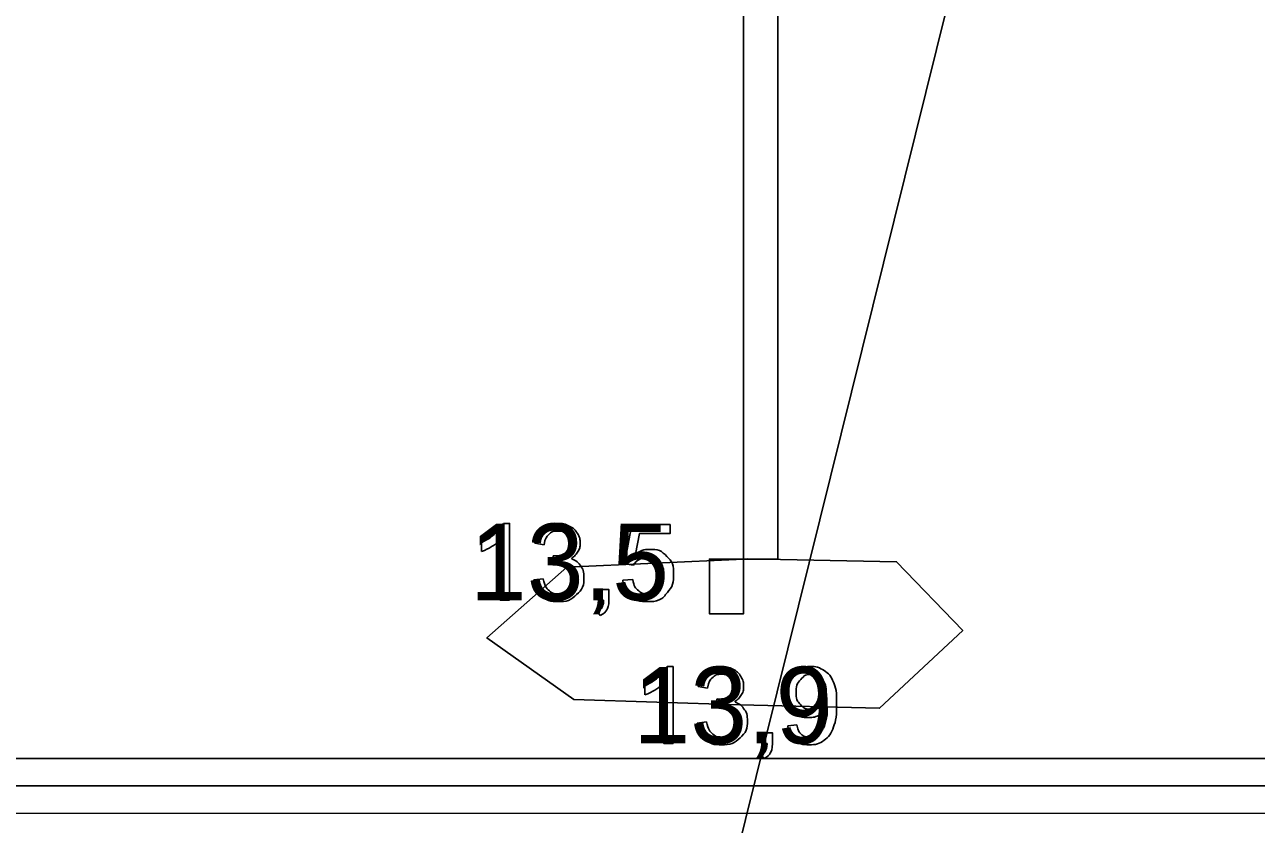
# Model space of a CAD drawing. Extents: x 700746 to 706058, y 6570320 to 6580460.
# Drawn here: x 705159 to 705249.1, y 6575747.1 to 6575805.5 of the extents above; entities that cross this region are included whole.
import ezdxf

# ---------------------------------------------------------------- set-up
doc = ezdxf.new("R2010")
doc.units = 0
for name, color, linetype in [('GEOLPUNKT', 7, 'Continuous'), ('illumineerimisjooned', 7, 'Continuous'), ('PIIR', 7, 'Continuous'), ('Plokid', 7, 'Continuous'), ('Täide', 7, 'Continuous'), ('vahekiht', 7, 'Continuous')]:
    doc.layers.add(name, color=color, linetype=linetype)

msp = doc.modelspace()

# ---------------------------------------------------------------- linework, layer by layer
at = {"layer": 'GEOLPUNKT'}
for points in [[(705211.592, 6575901.461), (705211.592, 6575762.461)], [(705194.031, 6575769.07), (705194.474, 6575769.07), (705194.474, 6575763.449)], [(705203.527, 6575766.014), (705202.882, 6575766.099), (705203.424, 6575768.976), (705206.207, 6575768.976), (705206.207, 6575768.319), (705203.974, 6575768.319), (705203.672, 6575766.816)], [(705192.412, 6575767), (705192.412, 6575767.665)], [(705194.474, 6575763.449), (705193.787, 6575763.449), (705193.787, 6575767.829)], [(705196.996, 6575767.495), (705196.309, 6575767.619)], [(705197.596, 6575766.104), (705197.673, 6575766.705)], [(705196.241, 6575764.934), (705196.928, 6575765.024)], [(705202.759, 6575764.917), (705203.48, 6575764.977)], [(705200.957, 6575763.449), (705200.957, 6575764.23), (705201.738, 6575764.23), (705201.738, 6575763.449)], [(705201.346, 6575763.449), (705200.957, 6575763.449)], [(705201.103, 6575762.339), (705200.91, 6575762.634)], [(705205.987, 6575758.6), (705206.43, 6575758.6), (705206.43, 6575752.979)], [(705204.369, 6575756.53), (705204.369, 6575757.195)], [(705206.43, 6575752.979), (705205.743, 6575752.979), (705205.743, 6575757.359)], [(705208.953, 6575757.025), (705208.266, 6575757.149)], [(705209.553, 6575755.634), (705209.629, 6575756.235)], [(705208.197, 6575754.464), (705208.885, 6575754.554)], [(705212.914, 6575752.979), (705212.914, 6575753.76), (705213.695, 6575753.76), (705213.695, 6575752.979)], [(705214.817, 6575754.276), (705215.479, 6575754.336)], [(705213.302, 6575752.979), (705212.914, 6575752.979)], [(705213.059, 6575751.869), (705212.867, 6575752.163)]]:
    msp.add_lwpolyline(points, dxfattribs=at)
for points in [[(705211.592, 6575812.961), (705214.092, 6575812.961), (705214.092, 6575766.461), (705211.592, 6575766.461)], [(705211.592, 6575766.461), (705209.092, 6575766.461), (705209.092, 6575762.461), (705211.592, 6575762.461)]]:
    msp.add_lwpolyline(points, close=True, dxfattribs=at)
for points in [[(705192.412, 6575767.665), (705192.989, 6575767.936), (705193.42, 6575768.322), (705193.852, 6575768.707), (705194.031, 6575769.07)], [(705196.309, 6575767.619), (705196.435, 6575768.31), (705196.883, 6575768.69), (705197.33, 6575769.07), (705197.995, 6575769.07), (705198.453, 6575769.07), (705198.839, 6575768.874), (705199.225, 6575768.677), (705199.43, 6575768.338), (705199.634, 6575767.999), (705199.634, 6575767.617), (705199.634, 6575767.255), (705199.439, 6575766.957), (705199.245, 6575766.66), (705198.863, 6575766.485), (705199.359, 6575766.37), (705199.633, 6575766.009), (705199.907, 6575765.649), (705199.907, 6575765.107), (705199.907, 6575764.374), (705199.373, 6575763.864), (705198.838, 6575763.355), (705198.021, 6575763.355), (705197.284, 6575763.355), (705196.797, 6575763.795), (705196.31, 6575764.234), (705196.241, 6575764.934)], [(705197.673, 6575766.705), (705197.742, 6575766.698), (705197.784, 6575766.698), (705198.223, 6575766.698), (705198.574, 6575766.927), (705198.926, 6575767.156), (705198.926, 6575767.633), (705198.926, 6575768.011), (705198.67, 6575768.259), (705198.414, 6575768.507), (705198.009, 6575768.507), (705197.608, 6575768.507), (705197.34, 6575768.254), (705197.073, 6575768.001), (705196.996, 6575767.495)], [(705193.787, 6575767.829), (705193.538, 6575767.592), (705193.136, 6575767.355), (705192.733, 6575767.119), (705192.412, 6575767)], [(705203.672, 6575766.816), (705204.177, 6575767.166), (705204.73, 6575767.166), (705205.464, 6575767.166), (705205.968, 6575766.658), (705206.472, 6575766.15), (705206.472, 6575765.351), (705206.472, 6575764.59), (705206.029, 6575764.035), (705205.49, 6575763.355), (705204.558, 6575763.355), (705203.794, 6575763.355), (705203.311, 6575763.783), (705202.827, 6575764.21), (705202.759, 6575764.917)], [(705196.928, 6575765.024), (705197.047, 6575764.439), (705197.33, 6575764.181), (705197.613, 6575763.923), (705198.024, 6575763.923), (705198.511, 6575763.923), (705198.844, 6575764.259), (705199.178, 6575764.595), (705199.178, 6575765.091), (705199.178, 6575765.565), (705198.868, 6575765.873), (705198.559, 6575766.18), (705198.081, 6575766.18), (705197.887, 6575766.18), (705197.596, 6575766.104)], [(705203.48, 6575764.977), (705203.56, 6575764.449), (705203.851, 6575764.184), (705204.143, 6575763.918), (705204.558, 6575763.918), (705205.057, 6575763.918), (705205.4, 6575764.294), (705205.742, 6575764.669), (705205.742, 6575765.289), (705205.742, 6575765.879), (705205.413, 6575766.22), (705205.085, 6575766.56), (705204.547, 6575766.56), (705204.212, 6575766.56), (705203.946, 6575766.408), (705203.68, 6575766.256), (705203.527, 6575766.014)], [(705200.91, 6575762.634), (705201.128, 6575762.729), (705201.231, 6575762.915), (705201.335, 6575763.101), (705201.346, 6575763.449)], [(705201.738, 6575763.449), (705201.738, 6575763.016), (705201.586, 6575762.75), (705201.434, 6575762.484), (705201.103, 6575762.339)], [(705204.369, 6575757.195), (705204.945, 6575757.466), (705205.377, 6575757.852), (705205.808, 6575758.237), (705205.987, 6575758.6)], [(705208.266, 6575757.149), (705208.392, 6575757.84), (705208.839, 6575758.22), (705209.286, 6575758.6), (705209.951, 6575758.6), (705210.41, 6575758.6), (705210.796, 6575758.404), (705211.182, 6575758.207), (705211.386, 6575757.868), (705211.591, 6575757.528), (705211.591, 6575757.147), (705211.591, 6575756.785), (705211.396, 6575756.487), (705211.201, 6575756.19), (705210.819, 6575756.014), (705211.316, 6575755.9), (705211.59, 6575755.539), (705211.864, 6575755.179), (705211.864, 6575754.637), (705211.864, 6575753.904), (705211.329, 6575753.394), (705210.794, 6575752.885), (705209.977, 6575752.885), (705209.24, 6575752.885), (705208.753, 6575753.324), (705208.266, 6575753.764), (705208.197, 6575754.464)], [(705209.629, 6575756.235), (705209.698, 6575756.228), (705209.74, 6575756.228), (705210.179, 6575756.228), (705210.531, 6575756.457), (705210.882, 6575756.686), (705210.882, 6575757.163), (705210.882, 6575757.54), (705210.626, 6575757.789), (705210.37, 6575758.037), (705209.965, 6575758.037), (705209.564, 6575758.037), (705209.297, 6575757.784), (705209.029, 6575757.531), (705208.953, 6575757.025)], [(705215.479, 6575754.336), (705215.563, 6575753.869), (705215.8, 6575753.659), (705216.036, 6575753.448), (705216.406, 6575753.448), (705216.723, 6575753.448), (705216.962, 6575753.593), (705217.202, 6575753.739), (705217.353, 6575753.982), (705217.505, 6575754.224), (705217.608, 6575754.637), (705217.711, 6575755.05), (705217.711, 6575755.478), (705217.711, 6575755.524), (705217.707, 6575755.615), (705217.501, 6575755.287), (705217.144, 6575755.082), (705216.787, 6575754.878), (705216.371, 6575754.878), (705215.677, 6575754.878), (705215.196, 6575755.382), (705214.715, 6575755.886), (705214.715, 6575756.71), (705214.715, 6575757.562), (705215.217, 6575758.081), (705215.719, 6575758.6), (705216.474, 6575758.6), (705217.02, 6575758.6), (705217.473, 6575758.306), (705217.925, 6575758.012), (705218.16, 6575757.468), (705218.394, 6575756.924), (705218.394, 6575755.893), (705218.394, 6575754.82), (705218.161, 6575754.185), (705217.929, 6575753.549), (705217.469, 6575753.217), (705217.009, 6575752.885), (705216.39, 6575752.885), (705215.734, 6575752.885), (705215.318, 6575753.25), (705214.901, 6575753.615), (705214.817, 6575754.276)], [(705217.63, 6575756.745), (705217.63, 6575757.337), (705217.317, 6575757.685), (705217.004, 6575758.032), (705216.559, 6575758.032), (705216.1, 6575758.032), (705215.762, 6575757.658), (705215.424, 6575757.283), (705215.424, 6575756.688), (705215.424, 6575756.153), (705215.745, 6575755.818), (705216.066, 6575755.484), (705216.54, 6575755.484), (705217.017, 6575755.484), (705217.323, 6575755.818), (705217.63, 6575756.153), (705217.63, 6575756.745)], [(705205.743, 6575757.359), (705205.495, 6575757.122), (705205.092, 6575756.885), (705204.689, 6575756.649), (705204.369, 6575756.53)], [(705208.885, 6575754.554), (705209.003, 6575753.969), (705209.286, 6575753.711), (705209.57, 6575753.452), (705209.981, 6575753.452), (705210.468, 6575753.452), (705210.801, 6575753.789), (705211.134, 6575754.125), (705211.134, 6575754.621), (705211.134, 6575755.095), (705210.825, 6575755.402), (705210.515, 6575755.71), (705210.038, 6575755.71), (705209.843, 6575755.71), (705209.553, 6575755.634)], [(705212.867, 6575752.163), (705213.085, 6575752.259), (705213.188, 6575752.445), (705213.291, 6575752.63), (705213.302, 6575752.979)], [(705213.695, 6575752.979), (705213.695, 6575752.546), (705213.543, 6575752.28), (705213.39, 6575752.014), (705213.059, 6575751.869)]]:
    msp.add_open_spline(points, degree=3, dxfattribs=at)
at = {"layer": 'illumineerimisjooned'}
msp.add_line((705037.894, 6575749.902), (705275.244, 6575749.871), dxfattribs=at)
at = {"layer": 'PIIR'}
msp.add_lwpolyline([(705035.894, 6575747.903), (705277.244, 6575747.871)], dxfattribs=at)
at = {"layer": 'Plokid'}
msp.add_line((705040.294, 6575751.902), (705272.844, 6575751.871), dxfattribs=at)
at = {"layer": 'Täide'}
msp.add_lwpolyline([(705211.883, 6575766.465), (705222.772, 6575766.265), (705227.614, 6575761.234), (705221.53, 6575755.555), (705211.302, 6575755.811), (705199.181, 6575756.203), (705192.822, 6575760.69), (705198.657, 6575765.879), (705211.592, 6575766.461)], close=True, dxfattribs=at)
at = {"layer": 'vahekiht'}
msp.add_lwpolyline([(705277.244, 6576090.637), (705248.21, 6575894.488), (705210.942, 6575744.269)], dxfattribs=at)

# ---------------------------------------------------------------- texts
at = {"layer": 'GEOLPUNKT'}
for s, p in [('13,5', (705191.563, 6575763.449)), ('13,9', (705203.519, 6575752.979))]:
    msp.add_text(s, height=5.6, dxfattribs=at).set_placement(p)

doc.saveas('drawing.dxf')
